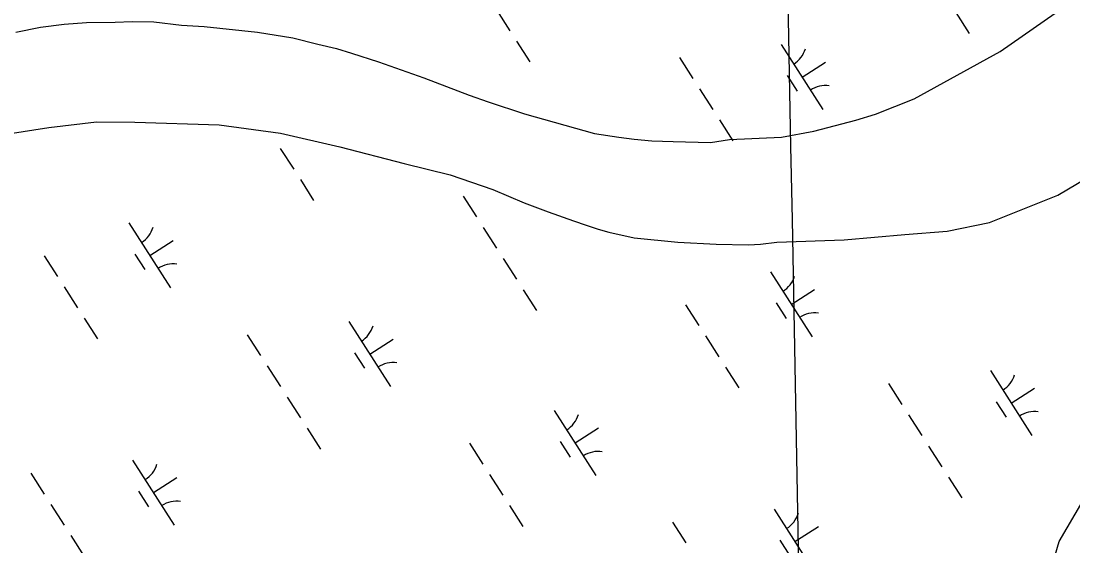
# Model space of a CAD drawing. Extents: x 3962991 to 3983549, y 181631 to 204078.
# Drawn here: x 3978274 to 3978955, y 190456 to 190796 of the extents above; entities that cross this region are included whole.
import ezdxf

# ---------------------------------------------------------------- set-up
doc = ezdxf.new("R2010")
doc.units = 0
for name, color, linetype in [('V-GRID-MAJR', 7, 'Continuous'), ('V-RIVR-EDGE', 7, 'Continuous'), ('V-WETL-SWMP', 7, 'Continuous')]:
    doc.layers.add(name, color=color, linetype=linetype)

msp = doc.modelspace()

# ---------------------------------------------------------------- linework, layer by layer
at = {"layer": 'V-GRID-MAJR'}
msp.add_spline([(3978860.86, 186064.81), (3978814.65, 188489.84), (3978699.17, 194549.76), (3978690.3, 195015.45)], degree=3, dxfattribs=at)
at = {"layer": 'V-RIVR-EDGE'}
msp.add_lwpolyline([(3978934.23, 190419.19), (3978946.05, 190459.1), (3978966.74, 190494.57)], dxfattribs=at)
at = {"layer": 'V-WETL-SWMP'}
for p, q in [((3978581.53, 190803.55), (3978590.16, 190790.08)), ((3978878.94, 190801.79), (3978887.57, 190788.32)), ((3978594.48, 190783.35), (3978603.11, 190769.88)), ((3978765.93, 190781.1), (3978792.91, 190739.01)), ((3978700.05, 190772.63), (3978708.68, 190759.16)), ((3978779.42, 190760.06), (3978794.57, 190769.77)), ((3978769.69, 190760.95), (3978776.16, 190750.84)), ((3978713, 190752.43), (3978721.64, 190738.96)), ((3978725.95, 190732.22), (3978734.59, 190718.75)), ((3978441.49, 190713.78), (3978450.13, 190700.31)), ((3978454.45, 190693.58), (3978463.08, 190680.11)), ((3978560.02, 190682.86), (3978568.65, 190669.39)), ((3978343.42, 190665.51), (3978370.4, 190623.42)), ((3978572.97, 190662.65), (3978581.6, 190649.18)), ((3978356.91, 190644.46), (3978372.06, 190654.18)), ((3978288.51, 190644.21), (3978297.15, 190630.74)), ((3978347.17, 190645.35), (3978353.65, 190635.25)), ((3978585.92, 190642.45), (3978594.56, 190628.98)), ((3978758.92, 190633.79), (3978785.91, 190591.7)), ((3978301.46, 190624.01), (3978310.1, 190610.54)), ((3978598.87, 190622.24), (3978607.51, 190608.77)), ((3978772.41, 190612.74), (3978787.57, 190622.46)), ((3978704.02, 190612.49), (3978712.65, 190599.02)), ((3978762.68, 190613.63), (3978769.16, 190603.53)), ((3978314.42, 190603.8), (3978323.05, 190590.33)), ((3978485.86, 190601.56), (3978512.85, 190559.47)), ((3978419.98, 190593.08), (3978428.62, 190579.61)), ((3978499.36, 190580.51), (3978514.51, 190590.23)), ((3978716.97, 190592.29), (3978725.6, 190578.82)), ((3978489.62, 190581.4), (3978496.1, 190571.3)), ((3978432.94, 190572.88), (3978441.57, 190559.41)), ((3978729.92, 190572.08), (3978738.56, 190558.61)), ((3978901.37, 190569.84), (3978928.35, 190527.75)), ((3978835.49, 190561.36), (3978844.12, 190547.89)), ((3978445.89, 190552.67), (3978454.52, 190539.2)), ((3978914.86, 190548.79), (3978930.02, 190558.51)), ((3978905.13, 190549.68), (3978911.6, 190539.58)), ((3978618.89, 190544.02), (3978645.87, 190501.92)), ((3978848.44, 190541.16), (3978857.08, 190527.69)), ((3978458.84, 190532.47), (3978467.48, 190519)), ((3978632.38, 190522.97), (3978647.53, 190532.68)), ((3978563.98, 190522.72), (3978572.62, 190509.25)), ((3978622.65, 190523.86), (3978629.12, 190513.75)), ((3978861.39, 190520.95), (3978870.03, 190507.49)), ((3978345.83, 190511.78), (3978372.82, 190469.69)), ((3978279.95, 190503.31), (3978288.59, 190489.84)), ((3978359.33, 190490.74), (3978374.48, 190500.45)), ((3978576.94, 190502.51), (3978585.57, 190489.04)), ((3978874.35, 190500.75), (3978882.98, 190487.28)), ((3978349.59, 190491.62), (3978356.07, 190481.52)), ((3978292.9, 190483.11), (3978301.54, 190469.64)), ((3978589.89, 190482.31), (3978598.52, 190468.84)), ((3978761.34, 190480.06), (3978788.32, 190437.97)), ((3978695.46, 190471.59), (3978704.09, 190458.12)), ((3978774.83, 190459.02), (3978789.98, 190468.73)), ((3978305.86, 190462.9), (3978314.49, 190449.43)), ((3978765.1, 190459.91), (3978771.57, 190449.8))]:
    msp.add_line(p, q, dxfattribs=at)
for points in [[(3978270.25, 190789.13), (3978286.1, 190792.39), (3978301.55, 190794.31), (3978316.04, 190795.49), (3978334.52, 190795.67), (3978345.58, 190796.12), (3978359.48, 190795.78), (3978377.55, 190793.67), (3978392.21, 190792.75), (3978426.65, 190789.13), (3978449.67, 190785.45), (3978465.81, 190781.28), (3978477.97, 190778.47), (3978487.66, 190775.51), (3978505.12, 190769.8), (3978534.35, 190759.57), (3978563.75, 190748.39), (3978576.09, 190744.06), (3978599.62, 190736.18), (3978645.02, 190723.49), (3978660.8, 190721.04), (3978670.69, 190719.78), (3978682.11, 190718.7), (3978696.01, 190718.17), (3978720.2, 190717.72), (3978732.42, 190719.49), (3978766.15, 190721.02), (3978786.96, 190724.99), (3978814.28, 190732.12), (3978826.9, 190735.98), (3978851.96, 190745.99), (3978907.73, 190776.62), (3978943.44, 190801.38)], [(3978265.28, 190723.22), (3978291.61, 190727.32), (3978322.33, 190730.98), (3978347.28, 190730.9), (3978401.94, 190729.15), (3978441.5, 190723.77), (3978480.08, 190714.77), (3978521.68, 190704.03), (3978551.51, 190696.66), (3978579.03, 190687.21), (3978599.32, 190678.6), (3978615.06, 190672.72), (3978631.39, 190666.82), (3978639.54, 190664.07), (3978647.33, 190661.51), (3978654.17, 190659.52), (3978670.7, 190655.92), (3978698.86, 190653.13), (3978723.81, 190651.71), (3978744.76, 190651.29), (3978752.57, 190651.78), (3978763.06, 190653), (3978806.71, 190654.62), (3978845.99, 190657.99), (3978873.44, 190660.17), (3978900.75, 190665.78), (3978945.14, 190683.39), (3978988.09, 190709.02)]]:
    msp.add_lwpolyline(points, dxfattribs=at)
for centre, start, end in [((3978764.71, 190783.44), 301.89187, 343.43553), ((3978794.53, 190736.93), 81.89186, 123.43552), ((3978342.2, 190667.84), 301.89187, 343.43553), ((3978372.02, 190621.34), 81.89186, 123.43552), ((3978757.71, 190636.12), 301.89187, 343.43553), ((3978787.52, 190589.62), 81.89186, 123.43552), ((3978484.65, 190603.89), 301.89187, 343.43553), ((3978514.46, 190557.39), 81.89186, 123.43552), ((3978900.15, 190572.17), 301.89187, 343.43553), ((3978617.67, 190546.35), 301.89187, 343.43553), ((3978929.97, 190525.67), 81.89186, 123.43552), ((3978647.49, 190499.84), 81.89186, 123.43552), ((3978344.62, 190514.12), 301.89187, 343.43553), ((3978374.43, 190467.61), 81.89186, 123.43552), ((3978760.12, 190482.4), 301.89187, 343.43553)]:
    msp.add_arc(centre, 17.62, start, end, dxfattribs=at)

doc.saveas('drawing.dxf')
